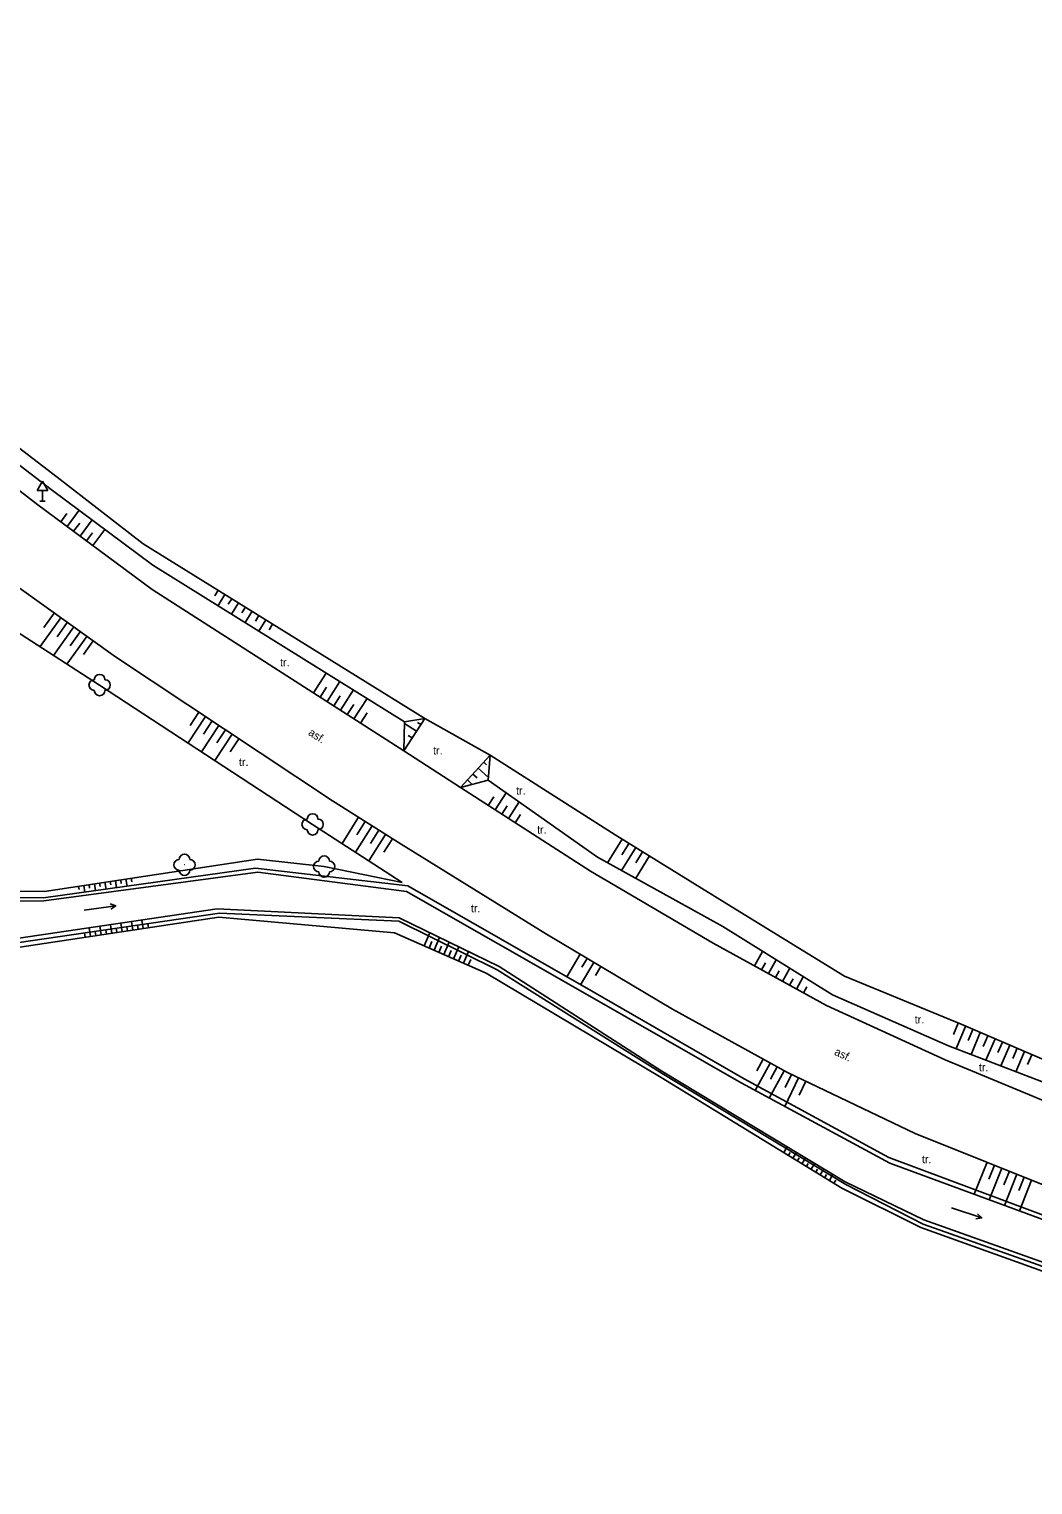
# Model space of a CAD drawing. Extents: x -794191 to -788944, y -1117087 to -1105044.
# Drawn here: x -792416.8 to -792322.7, y -1110727.2 to -1110590.8 of the extents above; entities that cross this region are included whole.
import ezdxf

# ---------------------------------------------------------------- set-up
doc = ezdxf.new("R2010")
doc.units = 0
for name, color, linetype in [('Doplňkové značky', 7, 'Continuous'), ('Dopravní zařízení', 7, 'Continuous'), ('Hranice - ploty_ zdi', 7, 'Continuous'), ('Komunikace', 7, 'Continuous'), ('Pomocné popisy', 7, 'Continuous'), ('Vodstvo', 7, 'Continuous'), ('Výškopis', 7, 'Continuous'), ('Zeleň', 7, 'Continuous'), ('Značky druhů pozemků', 7, 'Continuous')]:
    doc.layers.add(name, color=color, linetype=linetype)

msp = doc.modelspace()

# ---------------------------------------------------------------- linework, layer by layer
at = {"layer": 'Doplňkové značky'}
for p, q in [((-792415.52, -1110633.144), (-792416.02, -1110634.01)), ((-792415.52, -1110633.144), (-792415.02, -1110634.01)), ((-792416.02, -1110634.01), (-792415.02, -1110634.01)), ((-792415.52, -1110635.01), (-792415.52, -1110634.01)), ((-792415.77, -1110635.01), (-792415.27, -1110635.01))]:
    msp.add_line(p, q, dxfattribs=at)
at = {"layer": 'Dopravní zařízení'}
msp.add_lwpolyline([(-792271.47, -1110711.77), (-792281.63, -1110710.16), (-792292.93, -1110707.86), (-792304.57, -1110704.71), (-792320.34, -1110699.65), (-792333.74, -1110694.27), (-792345.71, -1110688.56), (-792356.48, -1110682.63), (-792368.28, -1110675.61), (-792381.91, -1110667.18)], dxfattribs=at)
at = {"layer": 'Hranice - ploty_ zdi'}
for points in [[(-792440.61, -1110609.41), (-792437.07, -1110614.28), (-792427.33, -1110622.69), (-792414.14, -1110632.78), (-792406.1, -1110639), (-792379.7, -1110655.38), (-792373.56, -1110658.82)], [(-792373.56, -1110658.82), (-792361.85, -1110666.28), (-792350.59, -1110673.26), (-792340.37, -1110679.53)], [(-792340.37, -1110679.53), (-792329.44, -1110684.05), (-792313.37, -1110690.94), (-792301.93, -1110694.47), (-792290.59, -1110697.33), (-792278.96, -1110699.73)]]:
    msp.add_lwpolyline(points, dxfattribs=at)
at = {"layer": 'Komunikace'}
for p, q in [((-792408.67, -1110649.62), (-792421.02, -1110640.77)), ((-792381.66, -1110658.42), (-792405.24, -1110643.29)), ((-792376.34, -1110661.86), (-792381.66, -1110658.42))]:
    msp.add_line(p, q, dxfattribs=at)
for points in [[(-792463.28, -1110590.77), (-792456.75, -1110599.22), (-792450.97, -1110605.08), (-792447.01, -1110608.87), (-792446.45, -1110609.34), (-792444.17, -1110611.55), (-792443.02, -1110612.61), (-792439.09, -1110616.43), (-792429.35, -1110625.03), (-792415.95, -1110635.37), (-792405.24, -1110643.29)], [(-792381.91, -1110667.18), (-792388.34, -1110663.11), (-792408.67, -1110649.62)], [(-792342.06, -1110682.28), (-792352.68, -1110676.45), (-792364.16, -1110669.7), (-792376.34, -1110661.86)], [(-792244.27, -1110706.19), (-792255.1, -1110705.96), (-792269.85, -1110704.47), (-792279.52, -1110703.1), (-792291.58, -1110700.67), (-792302.75, -1110697.77), (-792317.69, -1110692.89), (-792330.92, -1110687.38), (-792342.06, -1110682.28)]]:
    msp.add_lwpolyline(points, dxfattribs=at)
at = {"layer": 'Vodstvo'}
for p, q in [((-792417.71, -1110676.37), (-792398.92, -1110673.62)), ((-792398.92, -1110673.62), (-792382.14, -1110674.37)), ((-792382.14, -1110674.37), (-792372.9, -1110678.95)), ((-792372.9, -1110678.95), (-792357.45, -1110688.67)), ((-792357.45, -1110688.67), (-792340.25, -1110699.05)), ((-792340.25, -1110699.05), (-792333, -1110702.77)), ((-792333, -1110702.77), (-792313.53, -1110709.68))]:
    msp.add_line(p, q, dxfattribs=at)
msp.add_lwpolyline([(-792208.31, -1110721.67), (-792222.25, -1110721.42), (-792248.72, -1110719.01), (-792267.29, -1110715.93), (-792281.7, -1110713.46), (-792296.58, -1110710.08), (-792317.29, -1110703.61), (-792336.19, -1110696.53), (-792349.75, -1110689.15), (-792363.9, -1110681.02), (-792381.27, -1110671.08), (-792395.57, -1110669.42), (-792415.43, -1110672.21), (-792423.75, -1110672.16), (-792431.33, -1110669.53), (-792437.56, -1110661.66), (-792442.63, -1110655.97), (-792456.7, -1110646.56), (-792458.35, -1110640.31), (-792456.94, -1110633.92), (-792454.76, -1110627.62), (-792455.06, -1110619.93)], dxfattribs=at)
at = {"layer": 'Výškopis'}
for p, q in [((-792428.35, -1110623.51), (-792414.71, -1110633.91)), ((-792414.71, -1110633.91), (-792405.17, -1110641)), ((-792413.21, -1110637.4), (-792412.08, -1110635.86)), ((-792413.81, -1110636.95), (-792413.25, -1110636.18)), ((-792412.61, -1110637.84), (-792412.04, -1110637.08)), ((-792412, -1110638.29), (-792410.88, -1110636.76)), ((-792411.4, -1110638.73), (-792410.84, -1110637.97)), ((-792410.8, -1110639.18), (-792409.67, -1110637.66)), ((-792405.17, -1110641), (-792381.6, -1110655.7)), ((-792399.06, -1110643.37), (-792399.38, -1110643.89)), ((-792398.42, -1110643.76), (-792399.07, -1110644.8)), ((-792397.79, -1110644.16), (-792398.11, -1110644.68)), ((-792414.42, -1110645.5), (-792415.4, -1110646.87)), ((-792397.15, -1110644.55), (-792397.8, -1110645.6)), ((-792396.51, -1110644.95), (-792396.84, -1110645.47)), ((-792395.88, -1110645.34), (-792396.52, -1110646.39)), ((-792413.81, -1110645.94), (-792415.75, -1110648.65)), ((-792412.59, -1110646.81), (-792414.49, -1110649.47)), ((-792413.2, -1110646.38), (-792414.16, -1110647.72)), ((-792395.24, -1110645.74), (-792395.56, -1110646.26)), ((-792394.6, -1110646.14), (-792395.25, -1110647.19)), ((-792393.96, -1110646.53), (-792394.29, -1110647.06)), ((-792411.37, -1110647.69), (-792413.23, -1110650.28)), ((-792411.98, -1110647.25), (-792412.92, -1110648.56)), ((-792410.76, -1110648.12), (-792411.68, -1110649.4)), ((-792390.13, -1110652.99), (-792388.93, -1110651.13)), ((-792389.5, -1110653.39), (-792388.9, -1110652.46)), ((-792388.86, -1110653.8), (-792387.66, -1110651.92)), ((-792388.23, -1110654.2), (-792387.63, -1110653.26)), ((-792387.6, -1110654.61), (-792386.39, -1110652.71)), ((-792386.34, -1110655.42), (-792385.11, -1110653.51)), ((-792400.24, -1110655.21), (-792401.88, -1110657.67)), ((-792400.87, -1110654.8), (-792401.69, -1110656.03)), ((-792386.97, -1110655.01), (-792386.36, -1110654.06)), ((-792385.71, -1110655.82), (-792385.09, -1110654.86)), ((-792399, -1110656.04), (-792400.62, -1110658.5)), ((-792399.62, -1110655.62), (-792400.44, -1110656.86)), ((-792398.37, -1110656.46), (-792399.18, -1110657.68)), ((-792379.7, -1110655.38), (-792381.66, -1110658.42)), ((-792380.47, -1110656.58), (-792381.6, -1110655.85)), ((-792380.07, -1110655.95), (-792380.38, -1110655.75)), ((-792397.74, -1110656.87), (-792399.37, -1110659.32)), ((-792397.12, -1110657.28), (-792397.93, -1110658.51)), ((-792380.88, -1110657.21), (-792381.25, -1110656.97)), ((-792373.56, -1110658.82), (-792376.34, -1110661.86)), ((-792375.18, -1110660.6), (-792374.78, -1110660.96)), ((-792374.68, -1110660.04), (-792373.73, -1110660.91)), ((-792374.17, -1110659.49), (-792373.91, -1110659.73)), ((-792375.69, -1110661.15), (-792375.24, -1110661.56)), ((-792373.74, -1110663.53), (-792373.22, -1110662.72)), ((-792373.11, -1110663.94), (-792372.08, -1110662.34)), ((-792371.85, -1110664.75), (-792370.85, -1110663.2)), ((-792385.9, -1110664.65), (-792387.45, -1110667.1)), ((-792372.48, -1110664.34), (-792371.97, -1110663.56)), ((-792371.22, -1110665.16), (-792370.73, -1110664.39)), ((-792384.64, -1110665.46), (-792386.2, -1110667.92)), ((-792385.27, -1110665.05), (-792386.05, -1110666.28)), ((-792384, -1110665.86), (-792384.78, -1110667.09)), ((-792383.37, -1110666.26), (-792384.94, -1110668.74)), ((-792382.73, -1110666.66), (-792383.52, -1110667.9)), ((-792361.19, -1110666.69), (-792362.56, -1110668.9)), ((-792359.92, -1110667.48), (-792361.25, -1110669.63)), ((-792360.55, -1110667.08), (-792361.23, -1110668.17)), ((-792359.28, -1110667.88), (-792359.93, -1110668.93)), ((-792358.64, -1110668.27), (-792359.93, -1110670.36)), ((-792412.14, -1110671.12), (-792412.1, -1110671.42)), ((-792411.65, -1110671.04), (-792411.56, -1110671.67)), ((-792411.16, -1110670.96), (-792411.11, -1110671.28)), ((-792410.66, -1110670.89), (-792410.56, -1110671.53)), ((-792410.17, -1110670.81), (-792410.12, -1110671.14)), ((-792409.67, -1110670.74), (-792409.57, -1110671.39)), ((-792409.18, -1110670.66), (-792409.13, -1110670.99)), ((-792408.68, -1110670.59), (-792408.58, -1110671.25)), ((-792408.19, -1110670.51), (-792408.14, -1110670.85)), ((-792407.7, -1110670.44), (-792407.59, -1110671.11)), ((-792407.2, -1110670.36), (-792407.15, -1110670.7)), ((-792406.08, -1110675.07), (-792406.2, -1110674.28)), ((-792411.52, -1110675.89), (-792411.58, -1110675.49)), ((-792411.02, -1110675.82), (-792411.14, -1110675.01)), ((-792410.53, -1110675.74), (-792410.59, -1110675.34)), ((-792410.03, -1110675.67), (-792410.15, -1110674.86)), ((-792409.54, -1110675.59), (-792409.6, -1110675.19)), ((-792409.04, -1110675.52), (-792409.16, -1110674.72)), ((-792408.55, -1110675.44), (-792408.61, -1110675.04)), ((-792408.06, -1110675.37), (-792408.18, -1110674.57)), ((-792407.56, -1110675.3), (-792407.62, -1110674.9)), ((-792407.07, -1110675.22), (-792407.19, -1110674.42)), ((-792406.57, -1110675.15), (-792406.63, -1110674.75)), ((-792405.58, -1110675), (-792405.64, -1110674.6)), ((-792379.75, -1110676.71), (-792379.21, -1110675.48)), ((-792379.29, -1110676.91), (-792379.02, -1110676.3)), ((-792378.83, -1110677.11), (-792378.31, -1110675.92)), ((-792378.37, -1110677.31), (-792378.12, -1110676.72)), ((-792377.92, -1110677.51), (-792377.41, -1110676.36)), ((-792377, -1110677.92), (-792376.51, -1110676.79)), ((-792377.46, -1110677.71), (-792377.21, -1110677.14)), ((-792376.54, -1110678.12), (-792376.3, -1110677.56)), ((-792376.08, -1110678.32), (-792375.61, -1110677.23)), ((-792375.63, -1110678.52), (-792375.39, -1110677.98)), ((-792365.13, -1110677.48), (-792366.39, -1110679.59)), ((-792363.84, -1110678.25), (-792365.09, -1110680.34)), ((-792364.49, -1110677.87), (-792364.98, -1110678.7)), ((-792348.8, -1110678.58), (-792348.04, -1110677.21)), ((-792348.14, -1110678.94), (-792347.77, -1110678.28)), ((-792347.48, -1110679.3), (-792346.77, -1110678)), ((-792363.2, -1110678.63), (-792363.7, -1110679.47)), ((-792346.82, -1110679.66), (-792346.48, -1110679.03)), ((-792346.17, -1110680.03), (-792345.49, -1110678.8)), ((-792345.51, -1110680.39), (-792345.18, -1110679.79)), ((-792344.85, -1110680.75), (-792344.22, -1110679.59)), ((-792344.19, -1110681.11), (-792343.89, -1110680.55)), ((-792329.7, -1110683.94), (-792330.14, -1110685.01)), ((-792329.01, -1110684.24), (-792329.9, -1110686.33)), ((-792328.32, -1110684.53), (-792328.76, -1110685.56)), ((-792327.63, -1110684.83), (-792328.5, -1110686.87)), ((-792326.94, -1110685.12), (-792327.37, -1110686.13)), ((-792326.25, -1110685.42), (-792327.1, -1110687.41)), ((-792325.56, -1110685.71), (-792325.98, -1110686.7)), ((-792324.87, -1110686.01), (-792325.7, -1110687.95)), ((-792324.18, -1110686.3), (-792324.59, -1110687.26)), ((-792323.49, -1110686.6), (-792324.3, -1110688.49)), ((-792347.32, -1110687.68), (-792348.74, -1110690.25)), ((-792347.97, -1110687.31), (-792348.58, -1110688.42)), ((-792322.8, -1110686.9), (-792323.2, -1110687.83)), ((-792346, -1110688.4), (-792347.42, -1110690.96)), ((-792346.66, -1110688.04), (-792347.29, -1110689.19)), ((-792344.66, -1110689.06), (-792345.94, -1110691.76)), ((-792345.33, -1110688.74), (-792345.92, -1110689.98)), ((-792343.98, -1110689.39), (-792344.61, -1110690.7)), ((-792346.05, -1110696.07), (-792345.72, -1110695.53)), ((-792345.62, -1110696.33), (-792345.46, -1110696.06)), ((-792345.2, -1110696.59), (-792344.86, -1110696.05)), ((-792344.77, -1110696.85), (-792344.6, -1110696.58)), ((-792344.34, -1110697.11), (-792344.01, -1110696.56)), ((-792343.92, -1110697.37), (-792343.75, -1110697.1)), ((-792343.49, -1110697.64), (-792343.15, -1110697.08)), ((-792326.99, -1110696.98), (-792328.2, -1110699.98)), ((-792326.3, -1110697.26), (-792326.82, -1110698.56)), ((-792325.6, -1110697.54), (-792326.79, -1110700.5)), ((-792343.06, -1110697.9), (-792342.89, -1110697.62)), ((-792342.64, -1110698.16), (-792342.29, -1110697.6)), ((-792342.21, -1110698.42), (-792342.04, -1110698.14)), ((-792341.78, -1110698.68), (-792341.44, -1110698.11)), ((-792341.36, -1110698.94), (-792341.18, -1110698.66)), ((-792324.9, -1110697.82), (-792325.42, -1110699.1)), ((-792324.21, -1110698.1), (-792325.38, -1110701.02)), ((-792323.51, -1110698.38), (-792324.02, -1110699.64)), ((-792322.82, -1110698.66), (-792323.97, -1110701.54))]:
    msp.add_line(p, q, dxfattribs=at)
for points in [[(-792455.79, -1110612.27), (-792457.78, -1110623.43), (-792458.64, -1110629.77), (-792462.29, -1110642.54), (-792460.76, -1110648.05), (-792454.85, -1110652.21), (-792443.47, -1110658.74), (-792435.23, -1110671.98), (-792430.57, -1110675.58), (-792417.75, -1110675.99), (-792399.15, -1110673.23), (-792382.09, -1110674.08), (-792372.73, -1110678.63), (-792357.47, -1110688.45), (-792340.3, -1110698.8), (-792332.92, -1110702.38), (-792313.46, -1110709.32), (-792299.72, -1110713.74), (-792280.76, -1110718.41), (-792272.41, -1110720.43), (-792249.52, -1110723.76), (-792217.98, -1110725.76), (-792212.18, -1110726.18)], [(-792452.88, -1110617.37), (-792447.55, -1110622.49), (-792441.95, -1110627.42), (-792435.91, -1110632.64), (-792423.4, -1110643.72), (-792410.17, -1110652.25)], [(-792212.07, -1110727.22), (-792217.64, -1110726.65), (-792249.61, -1110724.45), (-792272.37, -1110721.44), (-792281.07, -1110719.08), (-792299.61, -1110714.34), (-792313.62, -1110710.12), (-792333.2, -1110703.09), (-792340.6, -1110699.4), (-792357.55, -1110689.04), (-792373.94, -1110679.26), (-792382.52, -1110675.49), (-792399.01, -1110674.01), (-792417.64, -1110676.81), (-792431.06, -1110676.99), (-792436.73, -1110672.96), (-792443.97, -1110659.99), (-792455.18, -1110653.04), (-792461.32, -1110648.76), (-792463.42, -1110642.87), (-792459.58, -1110628.62), (-792460.42, -1110622.56), (-792459.85, -1110619.02)], [(-792455.06, -1110619.93), (-792455.24, -1110627.54), (-792457.17, -1110633.74), (-792458.71, -1110640.37), (-792456.87, -1110646.93), (-792442.75, -1110656.25), (-792437.84, -1110661.99), (-792431.64, -1110669.67), (-792423.67, -1110672.55), (-792415.39, -1110672.47), (-792395.35, -1110669.78), (-792381.4, -1110671.59), (-792364.22, -1110681.41), (-792350.05, -1110689.54), (-792336.11, -1110697.07), (-792317.38, -1110703.97), (-792296.59, -1110710.29), (-792281.68, -1110713.88), (-792267.2, -1110716.56), (-792249.15, -1110719.15), (-792222.27, -1110721.63), (-792208.31, -1110721.67)], [(-792381.82, -1110670.77), (-792389.13, -1110669.26), (-792395.37, -1110668.56), (-792415.33, -1110671.6), (-792423.63, -1110671.51), (-792430.89, -1110669.21), (-792437.03, -1110661.14), (-792442.33, -1110655.29), (-792456.27, -1110645.89), (-792457.36, -1110640.2), (-792455.25, -1110634.24), (-792454.09, -1110627.75), (-792453.65, -1110620.09)], [(-792410.17, -1110652.25), (-792390.21, -1110665.31), (-792381.82, -1110670.77)], [(-792381.66, -1110658.42), (-792381.6, -1110655.7), (-792379.7, -1110655.38)], [(-792376.34, -1110661.86), (-792373.75, -1110661.16), (-792373.56, -1110658.82)], [(-792373.75, -1110661.16), (-792363.51, -1110668.37), (-792351.77, -1110674.89), (-792341.47, -1110681.3)], [(-792244.68, -1110704.51), (-792254.82, -1110704.13), (-792270.02, -1110702.91), (-792279.48, -1110701.53), (-792302.57, -1110696.17), (-792316.92, -1110691.33), (-792330.6, -1110686.06), (-792341.47, -1110681.3)]]:
    msp.add_lwpolyline(points, dxfattribs=at)
at = {"layer": 'Zeleň'}
for centre in [(-792410.17, -1110652.25), (-792390.21, -1110665.31), (-792402.21, -1110669.1), (-792389.13, -1110669.26)]:
    msp.add_circle(centre, 0.0005, dxfattribs=at)
for centre, start, end in [((-792410.67, -1110652.25), 89.99999, 269.99999), ((-792410.17, -1110651.75), 0, 179.99999), ((-792409.67, -1110652.25), 270, 89.99999), ((-792410.17, -1110652.75), 179.99999, 359.99999), ((-792390.21, -1110664.81), 0, 179.99999), ((-792390.71, -1110665.31), 89.99999, 269.99999), ((-792390.21, -1110665.81), 179.99999, 359.99999), ((-792389.71, -1110665.31), 270, 89.99999), ((-792402.71, -1110669.1), 89.99999, 269.99999), ((-792402.21, -1110668.6), 0, 179.99999), ((-792401.71, -1110669.1), 270, 89.99999), ((-792389.63, -1110669.26), 89.99999, 269.99999), ((-792389.13, -1110668.76), 0, 179.99999), ((-792388.63, -1110669.26), 270, 89.99999), ((-792402.21, -1110669.6), 179.99999, 359.99999), ((-792389.13, -1110669.76), 179.99999, 359.99999)]:
    msp.add_arc(centre, 0.5, start, end, dxfattribs=at)
at = {"layer": 'Značky druhů pozemků'}
for p, q in [((-792411.627, -1110673.34), (-792408.654, -1110672.94)), ((-792330.343, -1110701.256), (-792327.497, -1110702.204))]:
    msp.add_line(p, q, dxfattribs=at)
for points in [[(-792409.183, -1110672.759), (-792408.654, -1110672.94), (-792409.116, -1110673.254)], [(-792327.892, -1110701.809), (-792327.497, -1110702.204), (-792328.05, -1110702.283)]]:
    msp.add_lwpolyline(points, dxfattribs=at)

# ---------------------------------------------------------------- texts
at = {"layer": 'Pomocné popisy'}
for p in [(-792393.26, -1110650.5), (-792397.11, -1110659.84), (-792378.92, -1110658.76), (-792371.14, -1110662.52), (-792369.17, -1110666.18), (-792375.37, -1110673.55), (-792333.78, -1110683.97), (-792327.76, -1110688.45), (-792333.1, -1110697.07)]:
    msp.add_text('tr.', height=0.75, dxfattribs=at).set_placement(p)
for rotation, p in [(327.31392, (-792390.68, -1110656.88)), (334.49765, (-792341.38, -1110686.87))]:
    msp.add_text('asf.', height=0.75, rotation=rotation, dxfattribs=at).set_placement(p)

doc.saveas('drawing.dxf')
